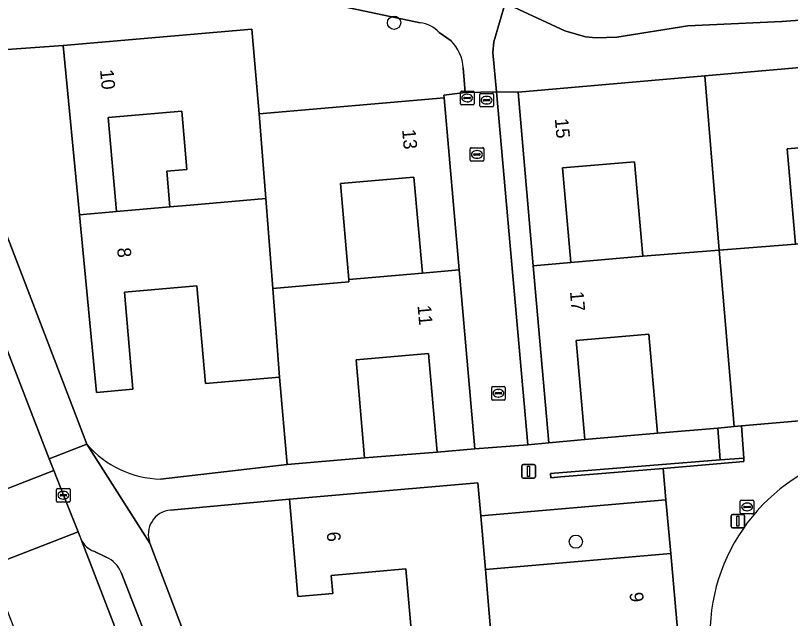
# Model space of a CAD drawing. Extents: x 162989 to 165008, y 383432 to 384338.
# Drawn here: x 164058.4 to 164115.4, y 383913.9 to 383958.3 of the extents above; entities that cross this region are included whole.
import ezdxf

# ---------------------------------------------------------------- set-up
doc = ezdxf.new("R2010")
doc.units = 0
for name, color, linetype in [('IMGEO_Boom', 7, 'Continuous'), ('IMGEO_Brandkraan', 7, 'Continuous'), ('IMGEO_Erf', 7, 'Continuous'), ('IMGEO_Groenvoorziening', 7, 'Continuous'), ('IMGEO_Kolk', 7, 'Continuous'), ('IMGEO_Lichtmast', 7, 'Continuous'), ('IMGEO_Muur', 7, 'Continuous'), ('IMGEO_Pand', 7, 'Continuous'), ('IMGEO_Pand_nummerreeks', 7, 'Continuous'), ('IMGEO_Parkeervlak_open', 7, 'Continuous'), ('IMGEO_Rijbaan_lokaal_open', 7, 'Continuous'), ('IMGEO_Rioolput', 7, 'Continuous'), ('IMGEO_Voetpad_halfverhard', 7, 'Continuous'), ('IMGEO_Voetpad_open', 7, 'Continuous')]:
    doc.layers.add(name, color=color, linetype=linetype)

msp = doc.modelspace()

# ---------------------------------------------------------------- linework, layer by layer
at = {"layer": 'IMGEO_Boom'}
for centre in [(164086.24, 383957.8), (164099.612, 383919.593)]:
    msp.add_circle(centre, 0.489, dxfattribs=at)
at = {"layer": 'IMGEO_Brandkraan'}
for p, q in [((164091.12, 383951.831), (164091.12, 383952.683)), ((164091.195, 383952.757), (164092.047, 383952.757)), ((164091.608, 383952.537), (164091.633, 383952.537)), ((164092.121, 383952.683), (164092.121, 383951.831)), ((164091.379, 383952.251), (164091.379, 383952.263)), ((164091.817, 383952.214), (164091.419, 383952.214)), ((164091.422, 383952.3), (164091.82, 383952.3)), ((164091.631, 383951.977), (164091.606, 383951.977)), ((164091.863, 383952.263), (164091.863, 383952.251)), ((164092.047, 383951.757), (164091.195, 383951.757))]:
    msp.add_line(p, q, dxfattribs=at)
for points in [[(164091.12, 383951.831), (164091.12, 383952.683)], [(164091.195, 383952.757), (164092.047, 383952.757)], [(164092.121, 383952.683), (164092.121, 383951.831)], [(164092.047, 383951.757), (164091.195, 383951.757)]]:
    msp.add_lwpolyline(points, dxfattribs=at)
for centre, radius, start, end in [((164091.197, 383952.681), 0.0765, 91.552, 178.448), ((164091.197, 383952.681), 0.0765, 91.552, 178.448), ((164092.045, 383952.681), 0.0765, 1.552, 88.448), ((164092.045, 383952.681), 0.0765, 1.552, 88.448), ((164091.419, 383952.26), 0.0403, 85.8775, 175.7526), ((164091.416, 383952.25), 0.0366, 178.938, 274.7102), ((164091.82, 383952.257), 0.043, 264.8664, 352.4533), ((164091.824, 383952.262), 0.0386, 1.7309, 96.639), ((164091.197, 383951.833), 0.0765, 181.552, 268.448), ((164091.197, 383951.833), 0.0765, 181.552, 268.448), ((164092.045, 383951.833), 0.0765, 271.552, 358.448), ((164092.045, 383951.833), 0.0765, 271.552, 358.448)]:
    msp.add_arc(centre, radius, start, end, dxfattribs=at)
for centre, major_axis, ratio, start_param, end_param in [((164091.607, 383952.257), (-0.387, 0.002), 0.722429, 4.712389, 7.853982), ((164091.632, 383952.257), (-0.39, 0.002), 0.717154, 1.570796, 4.712389)]:
    msp.add_ellipse(centre, major_axis=major_axis, ratio=ratio, start_param=start_param, end_param=end_param, dxfattribs=at)
at = {"layer": 'IMGEO_Erf'}
for points in [[(164069.069, 383924.197), (164078.387, 383925.276), (164077.824, 383931.704), (164072.371, 383931.227), (164071.74, 383938.432), (164066.401, 383937.964), (164067.027, 383930.816), (164064.348, 383930.581), (164063.097, 383943.658), (164061.906, 383956.11), (164052.622, 383955.466), (164062.368, 383930.108), (164063.652, 383926.765)], [(164087.113, 383917.582), (164081.617, 383917.106), (164081.733, 383915.774), (164079.16, 383915.551), (164078.54, 383922.712), (164069.803, 383921.923)], [(164068.286, 383919.487), (164073.671, 383905.271), (164077.431, 383895.396), (164081.924, 383884.265), (164081.209, 383891.446), (164080.713, 383897.18), (164088.838, 383897.884), (164088.241, 383904.785), (164082.766, 383904.311), (164082.888, 383902.903), (164080.309, 383902.68), (164079.682, 383909.915), (164087.717, 383910.611), (164087.113, 383917.582)]]:
    msp.add_lwpolyline(points, dxfattribs=at)
for points in [[(164093.763, 383952.722), (164096.087, 383926.716), (164097.618, 383926.877), (164096.477, 383939.908), (164095.358, 383952.684)], [(164070.629, 383951.299), (164065.221, 383950.826), (164065.828, 383943.893), (164069.749, 383944.237), (164069.518, 383946.871), (164071.005, 383947.002)], [(164120.453, 383948.966), (164115.159, 383948.502), (164115.772, 383941.505), (164121.066, 383941.97)], [(164103.923, 383947.568), (164098.625, 383947.104), (164099.234, 383940.149), (164104.532, 383940.613)], [(164087.701, 383946.439), (164082.288, 383945.965), (164082.907, 383938.893), (164088.32, 383939.367)], [(164105.622, 383927.569), (164104.983, 383934.872), (164099.631, 383934.404), (164100.269, 383927.109)], [(164089.418, 383926.189), (164088.783, 383933.437), (164083.441, 383932.969), (164084.071, 383925.774)]]:
    msp.add_lwpolyline(points, close=True, dxfattribs=at)
for centre, radius, start, end in [((164069.264, 383931.606), 7.412, 220.781, 268.4912), ((164069.956, 383920.137), 1.792, 94.9052, 201.2703)]:
    msp.add_arc(centre, radius, start, end, dxfattribs=at)
at = {"layer": 'IMGEO_Groenvoorziening'}
for points in [[(164127.006, 383967.096), (164124.527, 383968.171), (164120.127, 383970.08), (164119.488, 383970.242), (164118.83, 383970.195), (164103.103, 383966.472), (164101.5, 383965.727), (164095.46, 383961.254), (164094.962, 383960.741), (164094.409, 383959.248), (164098.81, 383957.196), (164100.331, 383956.769), (164101.117, 383956.676), (164102.633, 383956.731), (164107.853, 383957.563), (164114.758, 383957.879), (164124.472, 383958.604), (164124.472, 383958.607), (164124.732, 383959.495), (164127.509, 383965.814)], [(164088.163, 383957.785), (164078.511, 383959.84), (164070.124, 383963.605)], [(164052.622, 383955.466), (164061.906, 383956.11), (164075.769, 383957.324), (164076.316, 383951.083), (164089.916, 383952.274), (164089.898, 383952.471), (164091.478, 383952.667), (164091.324, 383954.477)], [(164090.429, 383956.469), (164089.561, 383957.091)]]:
    msp.add_lwpolyline(points, dxfattribs=at)
for points in [[(164124.472, 383958.604), (164114.758, 383957.879), (164107.853, 383957.563), (164102.633, 383956.731), (164101.117, 383956.676), (164100.331, 383956.769), (164098.81, 383957.196), (164094.409, 383959.248), (164093.579, 383956.38), (164093.505, 383955.612), (164093.763, 383952.722), (164095.358, 383952.684), (164109.09, 383953.886), (164122.821, 383955.088), (164122.833, 383954.951), (164124.716, 383955.108)], [(164106.233, 383922.669), (164092.614, 383921.502), (164092.956, 383917.545), (164106.597, 383918.726)]]:
    msp.add_lwpolyline(points, close=True, dxfattribs=at)
for centre, radius, start, end in [((164087.948, 383955.596), 2.199, 42.8163, 84.382), ((164088.311, 383954.32), 3.017, 2.9742, 45.4143)]:
    msp.add_arc(centre, radius, start, end, dxfattribs=at)
at = {"layer": 'IMGEO_Kolk'}
for p, q in [((164091.834, 383947.674), (164091.834, 383948.526)), ((164091.909, 383948.6), (164092.761, 383948.6)), ((164092.835, 383948.526), (164092.835, 383947.674)), ((164092.093, 383948.094), (164092.093, 383948.106)), ((164092.531, 383948.057), (164092.133, 383948.057)), ((164092.136, 383948.143), (164092.534, 383948.143)), ((164092.322, 383948.38), (164092.347, 383948.38)), ((164092.577, 383948.106), (164092.577, 383948.094)), ((164092.761, 383947.6), (164091.909, 383947.6)), ((164092.345, 383947.82), (164092.32, 383947.82)), ((164093.419, 383930.096), (164093.419, 383930.948)), ((164093.494, 383931.022), (164094.346, 383931.022)), ((164093.907, 383930.802), (164093.932, 383930.802)), ((164094.42, 383930.948), (164094.42, 383930.096)), ((164093.678, 383930.516), (164093.678, 383930.528)), ((164094.116, 383930.479), (164093.718, 383930.479)), ((164093.721, 383930.565), (164094.119, 383930.565)), ((164093.93, 383930.242), (164093.905, 383930.242)), ((164094.162, 383930.528), (164094.162, 383930.516)), ((164094.346, 383930.022), (164093.494, 383930.022)), ((164061.415, 383922.586), (164061.415, 383923.438)), ((164061.49, 383923.512), (164062.342, 383923.512)), ((164062.416, 383923.438), (164062.416, 383922.586)), ((164061.674, 383923.006), (164061.674, 383923.018)), ((164062.112, 383922.969), (164061.714, 383922.969)), ((164061.717, 383923.055), (164062.115, 383923.055)), ((164061.903, 383923.292), (164061.928, 383923.292)), ((164062.158, 383923.018), (164062.158, 383923.006)), ((164062.342, 383922.512), (164061.49, 383922.512)), ((164061.926, 383922.732), (164061.901, 383922.732))]:
    msp.add_line(p, q, dxfattribs=at)
for points in [[(164091.834, 383947.674), (164091.834, 383948.526)], [(164091.909, 383948.6), (164092.761, 383948.6)], [(164092.835, 383948.526), (164092.835, 383947.674)], [(164092.761, 383947.6), (164091.909, 383947.6)], [(164093.419, 383930.096), (164093.419, 383930.948)], [(164093.494, 383931.022), (164094.346, 383931.022)], [(164094.42, 383930.948), (164094.42, 383930.096)], [(164094.346, 383930.022), (164093.494, 383930.022)], [(164061.415, 383922.586), (164061.415, 383923.438)], [(164061.49, 383923.512), (164062.342, 383923.512)], [(164062.416, 383923.438), (164062.416, 383922.586)], [(164062.342, 383922.512), (164061.49, 383922.512)]]:
    msp.add_lwpolyline(points, dxfattribs=at)
for centre, radius, start, end in [((164091.911, 383948.524), 0.0765, 91.552, 178.448), ((164091.911, 383948.524), 0.0765, 91.552, 178.448), ((164092.759, 383948.524), 0.0765, 1.552, 88.448), ((164092.759, 383948.524), 0.0765, 1.552, 88.448), ((164092.133, 383948.103), 0.0403, 85.8775, 175.7526), ((164092.13, 383948.093), 0.0366, 178.938, 274.7102), ((164092.534, 383948.1), 0.043, 264.8664, 352.4533), ((164092.538, 383948.105), 0.0386, 1.7309, 96.639), ((164091.911, 383947.676), 0.0765, 181.552, 268.448), ((164091.911, 383947.676), 0.0765, 181.552, 268.448), ((164092.759, 383947.676), 0.0765, 271.552, 358.448), ((164092.759, 383947.676), 0.0765, 271.552, 358.448), ((164093.496, 383930.946), 0.0765, 91.552, 178.448), ((164093.496, 383930.946), 0.0765, 91.552, 178.448), ((164094.344, 383930.946), 0.0765, 1.552, 88.448), ((164094.344, 383930.946), 0.0765, 1.552, 88.448), ((164093.718, 383930.525), 0.0403, 85.8775, 175.7526), ((164093.715, 383930.515), 0.0366, 178.938, 274.7102), ((164094.119, 383930.522), 0.043, 264.8664, 352.4533), ((164094.123, 383930.527), 0.0386, 1.7309, 96.639), ((164093.496, 383930.098), 0.0765, 181.552, 268.448), ((164093.496, 383930.098), 0.0765, 181.552, 268.448), ((164094.344, 383930.098), 0.0765, 271.552, 358.448), ((164094.344, 383930.098), 0.0765, 271.552, 358.448), ((164061.492, 383923.436), 0.0765, 91.552, 178.448), ((164061.492, 383923.436), 0.0765, 91.552, 178.448), ((164062.34, 383923.436), 0.0765, 1.552, 88.448), ((164062.34, 383923.436), 0.0765, 1.552, 88.448), ((164061.714, 383923.015), 0.0403, 85.8775, 175.7526), ((164061.711, 383923.005), 0.0366, 178.938, 274.7102), ((164062.115, 383923.012), 0.043, 264.8664, 352.4533), ((164062.119, 383923.017), 0.0386, 1.7309, 96.639), ((164061.492, 383922.588), 0.0765, 181.552, 268.448), ((164061.492, 383922.588), 0.0765, 181.552, 268.448), ((164062.34, 383922.588), 0.0765, 271.552, 358.448), ((164062.34, 383922.588), 0.0765, 271.552, 358.448)]:
    msp.add_arc(centre, radius, start, end, dxfattribs=at)
for centre, major_axis, ratio, start_param, end_param in [((164092.321, 383948.1), (-0.387, 0.002), 0.722429, 4.712389, 7.853982), ((164092.346, 383948.1), (-0.39, 0.002), 0.717154, 1.570796, 4.712389), ((164093.906, 383930.522), (-0.387, 0.002), 0.722429, 4.712389, 7.853982), ((164093.931, 383930.522), (-0.39, 0.002), 0.717154, 1.570796, 4.712389), ((164061.902, 383923.012), (-0.387, 0.002), 0.722429, 4.712389, 7.853982), ((164061.927, 383923.012), (-0.39, 0.002), 0.717154, 1.570796, 4.712389)]:
    msp.add_ellipse(centre, major_axis=major_axis, ratio=ratio, start_param=start_param, end_param=end_param, dxfattribs=at)
at = {"layer": 'IMGEO_Lichtmast'}
for p, q in [((164095.641, 383924.37), (164095.641, 383925.17)), ((164095.641, 383925.17), (164095.641, 383924.37)), ((164095.741, 383925.27), (164096.531, 383925.27)), ((164096.531, 383925.27), (164095.741, 383925.27)), ((164096.631, 383925.17), (164096.631, 383924.37)), ((164096.631, 383924.37), (164096.631, 383925.17)), ((164096.531, 383924.27), (164095.741, 383924.27)), ((164095.741, 383924.27), (164096.531, 383924.27)), ((164111.028, 383920.7), (164111.028, 383921.5)), ((164111.028, 383921.5), (164111.028, 383920.7)), ((164111.128, 383921.6), (164111.918, 383921.6)), ((164111.918, 383921.6), (164111.128, 383921.6)), ((164112.018, 383921.5), (164112.018, 383920.7)), ((164112.018, 383920.7), (164112.018, 383921.5)), ((164111.918, 383920.6), (164111.128, 383920.6)), ((164111.128, 383920.6), (164111.918, 383920.6))]:
    msp.add_line(p, q, dxfattribs=at)
for points in [[(164096.061, 383925.145), (164096.211, 383925.145), (164096.211, 383924.395), (164096.061, 383924.395), (164096.061, 383925.145)], [(164111.448, 383921.475), (164111.598, 383921.475), (164111.598, 383920.725), (164111.448, 383920.725), (164111.448, 383921.475)]]:
    msp.add_lwpolyline(points, dxfattribs=at)
for centre, start, end in [((164095.741, 383925.17), 90, 180), ((164095.741, 383925.17), 90, 180), ((164096.531, 383925.17), 0, 90), ((164096.531, 383925.17), 360, 90), ((164095.741, 383924.37), 180, 270), ((164095.741, 383924.37), 180, 270), ((164096.531, 383924.37), 270, 0), ((164096.531, 383924.37), 270, 0), ((164111.128, 383921.5), 90, 180), ((164111.128, 383921.5), 90, 180), ((164111.918, 383921.5), 0, 90), ((164111.918, 383921.5), 360, 90), ((164111.128, 383920.7), 180, 270), ((164111.128, 383920.7), 180, 270), ((164111.918, 383920.7), 270, 0), ((164111.918, 383920.7), 270, 0)]:
    msp.add_arc(centre, 0.1, start, end, dxfattribs=at)
at = {"layer": 'IMGEO_Muur'}
for points in [[(164062.368, 383930.108), (164063.652, 383926.765)], [(164084.071, 383925.774), (164089.418, 383926.189)], [(164069.069, 383924.197), (164078.387, 383925.276)]]:
    msp.add_lwpolyline(points, dxfattribs=at)
msp.add_lwpolyline([(164111.975, 383925.484), (164111.962, 383925.751), (164110.234, 383925.613), (164097.742, 383924.614), (164097.768, 383924.297), (164098.518, 383924.36), (164106.039, 383924.988)], close=True, dxfattribs=at)
msp.add_arc((164069.264, 383931.606), 7.412, 220.781, 268.4912, dxfattribs=at)
at = {"layer": 'IMGEO_Pand'}
for points in [[(164076.316, 383951.083), (164075.769, 383957.324), (164061.906, 383956.11), (164063.097, 383943.658), (164065.828, 383943.893), (164065.221, 383950.826), (164070.629, 383951.299), (164071.005, 383947.002), (164069.518, 383946.871), (164069.749, 383944.237), (164071.236, 383944.367), (164076.801, 383944.849)], [(164121.066, 383941.97), (164123.947, 383942.223), (164122.833, 383954.951), (164122.821, 383955.088), (164109.09, 383953.886), (164110.164, 383941.061), (164115.772, 383941.505), (164115.159, 383948.502), (164120.453, 383948.966)], [(164110.164, 383941.061), (164109.09, 383953.886), (164095.358, 383952.684), (164096.477, 383939.908), (164099.234, 383940.149), (164098.625, 383947.104), (164103.923, 383947.568), (164104.532, 383940.613)], [(164082.907, 383938.893), (164082.288, 383945.965), (164087.701, 383946.439), (164088.32, 383939.367), (164091.025, 383939.6), (164089.916, 383952.274), (164076.316, 383951.083), (164076.801, 383944.849), (164077.317, 383938.239), (164082.92, 383938.725)], [(164077.317, 383938.239), (164076.801, 383944.849), (164071.236, 383944.367), (164069.749, 383944.237), (164065.828, 383943.893), (164063.097, 383943.658), (164064.348, 383930.581), (164067.027, 383930.816), (164066.401, 383937.964), (164071.74, 383938.432), (164072.371, 383931.227), (164077.824, 383931.704)], [(164110.164, 383941.061), (164111.252, 383928.062), (164111.803, 383928.11), (164116.884, 383928.555), (164116.247, 383935.822), (164121.533, 383936.285), (164122.181, 383928.886), (164125.093, 383929.14), (164123.947, 383942.223), (164121.066, 383941.97), (164115.772, 383941.505)], [(164110.164, 383941.061), (164104.532, 383940.613), (164099.234, 383940.149), (164096.477, 383939.908), (164097.618, 383926.877), (164100.269, 383927.109), (164099.631, 383934.404), (164104.983, 383934.872), (164105.622, 383927.569), (164110.065, 383927.958), (164111.252, 383928.062)], [(164082.907, 383938.893), (164082.92, 383938.725), (164077.317, 383938.239), (164077.824, 383931.704), (164078.387, 383925.276), (164084.071, 383925.774), (164083.441, 383932.969), (164088.783, 383933.437), (164089.418, 383926.189), (164092.178, 383926.43), (164091.025, 383939.6), (164088.32, 383939.367)], [(164092.956, 383917.545), (164092.614, 383921.502), (164092.405, 383923.913), (164078.54, 383922.712), (164079.16, 383915.551), (164081.733, 383915.774), (164081.617, 383917.106), (164087.113, 383917.582), (164087.717, 383910.611), (164093.511, 383911.111)], [(164092.956, 383917.545), (164093.511, 383911.111), (164094.077, 383904.562), (164099.663, 383905.045), (164099.652, 383905.194), (164099.039, 383912.274), (164104.55, 383912.751), (164104.68, 383911.245), (164107.226, 383911.466), (164106.597, 383918.726)]]:
    msp.add_lwpolyline(points, close=True, dxfattribs=at)
at = {"layer": 'IMGEO_Parkeervlak_open'}
for points in [[(164063.223, 383919.745), (164069.372, 383903.765), (164076.778, 383884.622), (164082.85, 383868.975)], [(164065.074, 383918.447), (164064.158, 383918.885)], [(164068.074, 383912.41), (164066.163, 383917.327)]]:
    msp.add_lwpolyline(points, dxfattribs=at)
for centre, radius, start, end in [((164064.754, 383920.472), 1.695, 205.3861, 249.399), ((164064.265, 383916.571), 2.043, 21.7152, 66.6768)]:
    msp.add_arc(centre, radius, start, end, dxfattribs=at)
at = {"layer": 'IMGEO_Rijbaan_lokaal_open'}
for points in [[(164034.247, 383994.563), (164027.726, 383992.038), (164042.621, 383953.571), (164054.725, 383922.314), (164061.205, 383924.824), (164060.87, 383925.689), (164049.189, 383955.907)], [(164056.477, 383917.792), (164062.998, 383920.317), (164061.915, 383923.013), (164061.205, 383924.824), (164054.725, 383922.314), (164056.319, 383918.197)]]:
    msp.add_lwpolyline(points, close=True, dxfattribs=at)
msp.add_lwpolyline([(164063.129, 383919.991), (164062.998, 383920.317), (164056.477, 383917.792), (164056.845, 383916.851), (164065.186, 383895.454), (164076.398, 383866.47), (164082.85, 383868.975), (164076.778, 383884.622), (164069.372, 383903.765), (164063.223, 383919.745)], dxfattribs=at)
for centre, radius, start, end in [((164123.191, 383912.75), 13.711, 106.0402, 185.1195), ((164064.677, 383920.442), 1.613, 196.2292, 205.5959)]:
    msp.add_arc(centre, radius, start, end, dxfattribs=at)
at = {"layer": 'IMGEO_Rioolput'}
for p, q in [((164092.543, 383951.673), (164092.543, 383952.525)), ((164092.618, 383952.599), (164093.47, 383952.599)), ((164093.544, 383952.525), (164093.544, 383951.673)), ((164092.802, 383952.093), (164092.802, 383952.105)), ((164093.24, 383952.056), (164092.842, 383952.056)), ((164092.845, 383952.142), (164093.243, 383952.142)), ((164093.031, 383952.379), (164093.056, 383952.379)), ((164093.286, 383952.105), (164093.286, 383952.093)), ((164093.47, 383951.599), (164092.618, 383951.599)), ((164093.054, 383951.819), (164093.029, 383951.819)), ((164111.707, 383921.721), (164111.707, 383922.573)), ((164111.782, 383922.647), (164112.634, 383922.647)), ((164112.195, 383922.427), (164112.22, 383922.427)), ((164112.708, 383922.573), (164112.708, 383921.721)), ((164111.966, 383922.141), (164111.966, 383922.153)), ((164112.404, 383922.104), (164112.006, 383922.104)), ((164112.009, 383922.19), (164112.407, 383922.19)), ((164112.218, 383921.867), (164112.193, 383921.867)), ((164112.45, 383922.153), (164112.45, 383922.141)), ((164112.634, 383921.647), (164111.782, 383921.647))]:
    msp.add_line(p, q, dxfattribs=at)
for points in [[(164092.543, 383951.673), (164092.543, 383952.525)], [(164092.618, 383952.599), (164093.47, 383952.599)], [(164093.544, 383952.525), (164093.544, 383951.673)], [(164093.47, 383951.599), (164092.618, 383951.599)], [(164111.707, 383921.721), (164111.707, 383922.573)], [(164111.782, 383922.647), (164112.634, 383922.647)], [(164112.708, 383922.573), (164112.708, 383921.721)], [(164112.634, 383921.647), (164111.782, 383921.647)]]:
    msp.add_lwpolyline(points, dxfattribs=at)
for centre, radius, start, end in [((164092.62, 383952.523), 0.0765, 91.552, 178.448), ((164092.62, 383952.523), 0.0765, 91.552, 178.448), ((164093.468, 383952.523), 0.0765, 1.552, 88.448), ((164093.468, 383952.523), 0.0765, 1.552, 88.448), ((164092.842, 383952.102), 0.0403, 85.8775, 175.7526), ((164092.839, 383952.092), 0.0366, 178.938, 274.7102), ((164093.243, 383952.099), 0.043, 264.8664, 352.4533), ((164093.247, 383952.104), 0.0386, 1.7309, 96.639), ((164092.62, 383951.675), 0.0765, 181.552, 268.448), ((164092.62, 383951.675), 0.0765, 181.552, 268.448), ((164093.468, 383951.675), 0.0765, 271.552, 358.448), ((164093.468, 383951.675), 0.0765, 271.552, 358.448), ((164111.784, 383922.571), 0.0765, 91.552, 178.448), ((164111.784, 383922.571), 0.0765, 91.552, 178.448), ((164112.632, 383922.571), 0.0765, 1.552, 88.448), ((164112.632, 383922.571), 0.0765, 1.552, 88.448), ((164111.784, 383921.723), 0.0765, 181.552, 268.448), ((164111.784, 383921.723), 0.0765, 181.552, 268.448), ((164112.006, 383922.15), 0.0403, 85.8775, 175.7526), ((164112.003, 383922.14), 0.0366, 178.938, 274.7102), ((164112.407, 383922.147), 0.043, 264.8664, 352.4533), ((164112.411, 383922.152), 0.0386, 1.7309, 96.639), ((164112.632, 383921.723), 0.0765, 271.552, 358.448), ((164112.632, 383921.723), 0.0765, 271.552, 358.448)]:
    msp.add_arc(centre, radius, start, end, dxfattribs=at)
for centre, major_axis, ratio, start_param, end_param in [((164093.03, 383952.099), (-0.387, 0.002), 0.722429, 4.712389, 7.853982), ((164093.055, 383952.099), (-0.39, 0.002), 0.717154, 1.570796, 4.712389), ((164112.194, 383922.147), (-0.387, 0.002), 0.722429, 4.712389, 7.853982), ((164112.219, 383922.147), (-0.39, 0.002), 0.717154, 1.570796, 4.712389)]:
    msp.add_ellipse(centre, major_axis=major_axis, ratio=ratio, start_param=start_param, end_param=end_param, dxfattribs=at)
at = {"layer": 'IMGEO_Voetpad_halfverhard'}
for points in [[(164091.324, 383954.477), (164091.478, 383952.667), (164093.763, 383952.722), (164093.505, 383955.612), (164093.579, 383956.38), (164094.409, 383959.248), (164094.962, 383960.741), (164095.46, 383961.254), (164101.5, 383965.727), (164103.103, 383966.472), (164118.83, 383970.195), (164119.488, 383970.242), (164120.127, 383970.08), (164124.527, 383968.171), (164127.006, 383967.096), (164133.68, 383966.044), (164139.852, 383965.372), (164141.592, 383965.354), (164154.954, 383966.519)], [(164070.124, 383963.605), (164078.511, 383959.84), (164088.163, 383957.785)], [(164089.561, 383957.091), (164090.429, 383956.469)]]:
    msp.add_lwpolyline(points, dxfattribs=at)
for centre, radius, start, end in [((164087.948, 383955.596), 2.199, 42.8163, 84.382), ((164088.311, 383954.32), 3.017, 2.9742, 45.4143)]:
    msp.add_arc(centre, radius, start, end, dxfattribs=at)
at = {"layer": 'IMGEO_Voetpad_open'}
for points in [[(164050.744, 383956.46), (164049.189, 383955.907), (164060.87, 383925.689), (164063.652, 383926.765), (164062.368, 383930.108), (164052.622, 383955.466)], [(164116.884, 383928.555), (164111.803, 383928.11), (164111.962, 383925.751), (164111.975, 383925.484), (164106.039, 383924.988), (164106.233, 383922.669), (164106.597, 383918.726), (164107.226, 383911.466), (164109.534, 383911.526)], [(164110.234, 383925.613), (164110.065, 383927.958), (164105.622, 383927.569), (164100.269, 383927.109), (164097.618, 383926.877), (164096.087, 383926.716), (164092.178, 383926.43), (164089.418, 383926.189), (164084.071, 383925.774), (164078.387, 383925.276), (164069.069, 383924.197)], [(164063.652, 383926.765), (164060.87, 383925.689), (164061.205, 383924.824), (164061.915, 383923.013), (164062.998, 383920.317), (164063.129, 383919.991)], [(164063.652, 383926.765), (164068.286, 383919.487)], [(164096.302, 383847.237), (164086.825, 383871.608), (164081.924, 383884.265), (164077.431, 383895.396), (164073.671, 383905.271), (164068.286, 383919.487), (164063.652, 383926.765)], [(164069.803, 383921.923), (164078.54, 383922.712), (164092.405, 383923.913), (164092.614, 383921.502), (164106.233, 383922.669), (164106.039, 383924.988), (164098.518, 383924.36), (164097.768, 383924.297), (164097.742, 383924.614), (164110.234, 383925.613)], [(164064.158, 383918.885), (164065.074, 383918.447)], [(164066.163, 383917.327), (164068.074, 383912.41), (164068.528, 383912.575), (164069.89, 383909.072), (164069.442, 383908.881), (164071.143, 383904.452), (164078.565, 383885.251), (164081.34, 383878.155), (164082.39, 383878.515), (164085.436, 383870.633), (164084.413, 383870.236), (164086.463, 383864.889), (164087.447, 383865.287), (164088.972, 383861.361), (164087.999, 383860.98), (164090.893, 383853.561), (164092.683, 383848.872)]]:
    msp.add_lwpolyline(points, dxfattribs=at)
for points in [[(164093.763, 383952.722), (164091.478, 383952.667), (164089.898, 383952.471), (164089.916, 383952.274), (164091.025, 383939.6), (164092.178, 383926.43), (164096.087, 383926.716)], [(164110.234, 383925.613), (164111.962, 383925.751), (164111.803, 383928.11), (164111.252, 383928.062), (164110.065, 383927.958)]]:
    msp.add_lwpolyline(points, close=True, dxfattribs=at)
for centre, radius, start, end in [((164069.264, 383931.606), 7.412, 220.781, 268.4912), ((164123.191, 383912.75), 13.711, 106.0402, 185.1195), ((164069.956, 383920.137), 1.792, 94.9052, 201.2703), ((164064.677, 383920.442), 1.613, 196.2292, 205.5959), ((164064.754, 383920.472), 1.695, 205.3861, 249.399), ((164064.265, 383916.571), 2.043, 21.7152, 66.6768)]:
    msp.add_arc(centre, radius, start, end, dxfattribs=at)

# ---------------------------------------------------------------- texts
at = {"layer": 'IMGEO_Pand_nummerreeks'}
for s, rotation, p in [('10', 275.4658, (164064.609, 383954.315)), ('15', 275.0048, (164098.06, 383950.725)), ('13', 275.0021, (164086.83, 383949.922)), ('8', 275.4658, (164065.864, 383941.201)), ('17', 275.0032, (164099.175, 383937.993)), ('11', 275.0049, (164087.963, 383936.972)), ('6', 274.9483, (164081.28, 383920.29)), ('9', 274.9517, (164103.555, 383915.84))]:
    msp.add_text(s, height=1, rotation=rotation, dxfattribs=at).set_placement(p)

doc.saveas('drawing.dxf')
